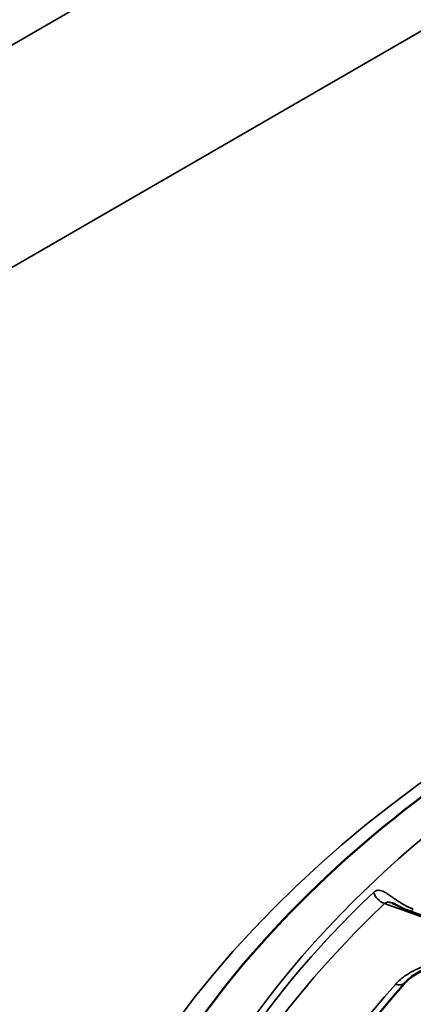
# Model space of a CAD drawing. Header units: millimetres. Extents: x 50 to 3176, y 50 to 2109.
# Tile 478 of 656: x 1871.47 to 1877.26, y 456.08 to 470.54. Entities that reach past the tile are written whole.
import ezdxf

# ---------------------------------------------------------------- set-up
doc = ezdxf.new("R2010")
doc.units = ezdxf.units.MM
doc.header["$LTSCALE"] = 10
doc.layers.add('Visible (ISO)', color=7, linetype='Continuous', lineweight=50)
doc.layers.add('Visible Narrow (ISO)', color=7, linetype='Continuous', lineweight=35)

msp = doc.modelspace()

# ---------------------------------------------------------------- linework, layer by layer
at = {"layer": 'Visible (ISO)'}
msp.add_line((1879.6455, 456.5703), (1877.19, 457.4502), dxfattribs=at)
for points, knots in [([(1872.25, 450.6498), (1872.3007, 452.23), (1872.8094, 453.8103), (1874.6947, 456.7777), (1876.0438, 458.1663), (1879.4361, 460.6196), (1881.466, 461.6882), (1886.0168, 463.4103), (1888.5367, 464.0635), (1893.8143, 464.8847), (1896.5715, 465.0518), (1902.0396, 464.8805), (1904.7496, 464.5418), (1909.842, 463.3952), (1912.2238, 462.5878), (1916.4151, 460.5941), (1918.2245, 459.4086), (1921.0996, 456.7896), (1922.1619, 455.357), (1923.2713, 452.8193), (1923.5213, 451.7349), (1923.5561, 450.6498)], [2.3747118, 2.3747118, 2.3747118, 2.3747118, 2.7077624, 2.7077624, 3.0299061, 3.0299061, 3.3468137, 3.3468137, 3.6637379, 3.6637379, 3.981207, 3.981207, 4.2988326, 4.2988326, 4.6161451, 4.6161451, 4.9328917, 4.9328917, 5.250561, 5.250561, 5.4792698, 5.4792698, 5.4792698, 5.4792698]), ([(1877.19, 457.4502), (1877.1679, 457.4581), (1877.1454, 457.4673), (1877.1025, 457.4865), (1877.0818, 457.4966), (1877.0446, 457.5155), (1877.0277, 457.5244), (1877.0001, 457.5388), (1876.9889, 457.5445), (1876.9723, 457.5526), (1876.9662, 457.5555), (1876.9552, 457.5603), (1876.9502, 457.5623), (1876.9465, 457.5636)], [0, 0, 0, 0, 0.007500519, 0.007500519, 0.01436496, 0.01436496, 0.020035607, 0.020035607, 0.023953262, 0.023953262, 0.026323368, 0.026323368, 0.028779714, 0.028779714, 0.028779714, 0.028779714]), ([(1878.573, 456.6286), (1878.4829, 456.6574), (1878.3827, 456.6792), (1878.1767, 456.7049), (1878.0682, 456.7089), (1877.8567, 456.6986), (1877.751, 456.684), (1877.5571, 456.6387), (1877.4664, 456.6076), (1877.3125, 456.5353), (1877.2471, 456.4935), (1877.177, 456.4336), (1877.1592, 456.4162), (1877.1439, 456.3991)], [0, 0, 0, 0, 0.03162621, 0.03162621, 0.06344265, 0.06344265, 0.0953498, 0.0953498, 0.12696524, 0.12696524, 0.15789711, 0.15789711, 0.17032957, 0.17032957, 0.17032957, 0.17032957]), ([(1877.1439, 456.3991), (1876.8592, 456.0805), (1876.597, 455.7557), (1876.1192, 455.0957), (1875.9035, 454.7605), (1875.52, 454.0821), (1875.352, 453.7388), (1875.0647, 453.0464), (1874.9453, 452.6973), (1874.7556, 451.9952), (1874.6852, 451.6423), (1874.6396, 451.2884)], [3.45069405, 3.45069405, 3.45069405, 3.45069405, 3.53107478, 3.53107478, 3.61145666, 3.61145666, 3.69183855, 3.69183855, 3.77222043, 3.77222043, 3.85260231, 3.85260231, 3.85260231, 3.85260231])]:
    msp.add_open_spline(points, degree=3, knots=knots, dxfattribs=at)
at = {"layer": 'Visible Narrow (ISO)'}
for p, q in [((1744.8145, 397.1098), (1992.3018, 539.9967)), ((1993.716, 537.5472), (1746.2287, 394.6603)), ((1876.8348, 457.5545), (1879.671, 456.5382))]:
    msp.add_line(p, q, dxfattribs=at)
for centre, major_axis, ratio, start_param, end_param in [((1897.9031, 450.3755), (-24.8897, 0), 0.5773503, 3.1230754, 6.3017026), ((1897.9031, 450.2501), (-24.8613, 0), 0.5773503, 5.7358405, 6.5358656), ((1876.8348, 457.7178), (-0.1375, 0.1452), 0.6972142, 0.9743095, 2.2052689), ((1897.9031, 450.1412), (-24.6727, 0), 0.5773503, 5.7358405, 6.8305301), ((1877.2575, 457.6384), (-0.0675, -0.1883), 0.4305611, 6.2831455, 6.9772755), ((1897.9031, 450.1412), (-23.5269, 0), 0.5773503, 5.8068874, 6.7594832), ((1876.9947, 456.5323), (0.1491, -0.1333), 0.7256192, 5.2876428, 6.2830579)]:
    msp.add_ellipse(centre, major_axis=major_axis, ratio=ratio, start_param=start_param, end_param=end_param, dxfattribs=at)
msp.add_ellipse((1897.9031, 449.9779), major_axis=(26.1573, 0), ratio=0.5773503, dxfattribs=at)
for points in [[(1877.2575, 457.4751), (1877.2338, 457.4837), (1877.1855, 457.5038), (1877.1119, 457.5424), (1877.0404, 457.5865), (1876.9725, 457.6328), (1876.9102, 457.6767), (1876.8552, 457.7131), (1876.8075, 457.7384), (1876.7662, 457.7511), (1876.7306, 457.7515), (1876.6997, 457.7409), (1876.6821, 457.7279), (1876.6738, 457.72)], [(1878.6339, 456.6558), (1878.5237, 456.6889), (1878.3057, 456.7367), (1877.9904, 456.7495), (1877.673, 456.7155), (1877.3909, 456.6357), (1877.1462, 456.5113), (1877.0377, 456.4191), (1876.9947, 456.369)]]:
    msp.add_open_spline(points, degree=3, dxfattribs=at)
msp.add_open_spline([(1876.946, 457.5638), (1876.9426, 457.565), (1876.9392, 457.5662), (1876.9349, 457.5675), (1876.9339, 457.5678), (1876.9253, 457.5705), (1876.9181, 457.5723), (1876.9046, 457.5748), (1876.8982, 457.5754), (1876.8867, 457.5757), (1876.8815, 457.5754), (1876.8683, 457.5736), (1876.8607, 457.5714), (1876.8467, 457.5647), (1876.8404, 457.5602), (1876.8348, 457.5545)], degree=3, knots=[0.56101969, 0.56101969, 0.56101969, 0.56101969, 0.59122613, 0.59122613, 0.6, 0.6, 0.67050703, 0.67050703, 0.73868312, 0.73868312, 0.8, 0.8, 0.9, 0.9, 1, 1, 1, 1], dxfattribs=at)

doc.saveas('drawing.dxf')
